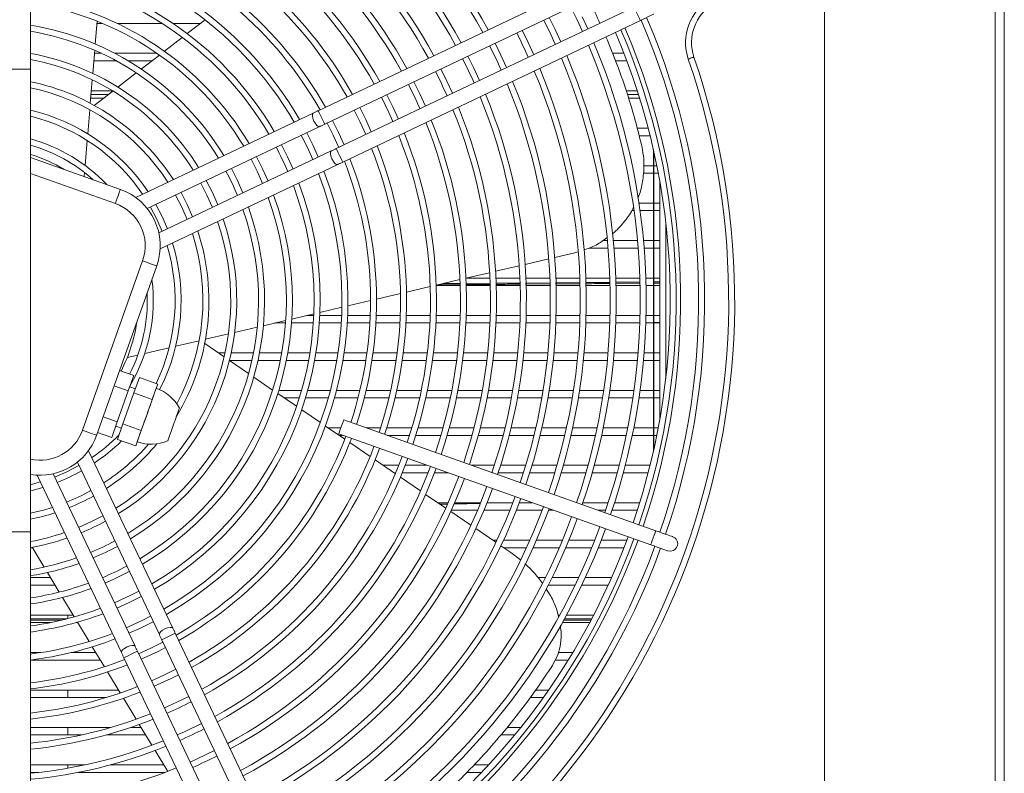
# Model space of a CAD drawing. Header units: millimetres. Extents: x -96593 to 66336, y -23969 to 7139.
# Tile 545 of 656: x -14062 to -14034, y -496 to -475. Entities that reach past the tile are written whole.
import ezdxf

# ---------------------------------------------------------------- set-up
doc = ezdxf.new("R2010")
doc.units = ezdxf.units.MM
doc.layers.add('mm_punktwstawienia', color=1, linetype='Continuous', lineweight=50)

# ---------------------------------------------------------------- blocks, each defined once
blk = doc.blocks.new('W_Z_TYLU')
at = {"color": 7, "linetype": 'Continuous', "lineweight": 13}
for p, q in [((348.088, 502.151), (348.088, 451.551)), ((348.088, 451.551), (348.088, 502.151)), ((348.388, 451.551), (348.388, 502.151)), ((315.888, 497.935), (315.888, 484.568)), ((342.388, 457.358), (342.388, 494.839)), ((335.427, 487.911), (325.494, 483.186)), ((325.708, 482.734), (335.642, 487.459)), ((336.029, 486.646), (326.095, 481.922)), ((334.49, 485.914), (334.3, 486.323)), ((318.053, 485.411), (318.117, 486.172)), ((318.288, 486.101), (318.111, 486.101)), ((320.278, 486.101), (318.777, 486.101)), ((321.561, 486.101), (320.643, 486.101)), ((321.715, 486.22), (321.12, 485.76)), ((326.31, 481.47), (336.243, 486.195)), ((333.397, 485.893), (333.2, 486.298)), ((332.494, 485.464), (332.296, 485.868)), ((333.586, 485.485), (333.397, 485.893)), ((320.956, 485.633), (320.357, 485.17)), ((331.591, 485.034), (331.393, 485.438)), ((332.683, 485.055), (332.494, 485.464)), ((317.97, 484.431), (318.035, 485.201)), ((318.026, 485.101), (318.254, 485.101)), ((318.704, 485.101), (320.107, 485.101)), ((320.191, 485.043), (319.587, 484.576)), ((330.688, 484.605), (330.49, 485.009)), ((331.78, 484.626), (331.591, 485.034)), ((335.314, 485.101), (335.697, 485.101)), ((318.748, 484.851), (318.005, 484.851)), ((319.944, 484.851), (319.151, 484.851)), ((335.792, 484.851), (335.415, 484.851)), ((315.888, 484.568), (312.888, 484.568)), ((315.888, 484.568), (315.888, 469.135)), ((319.42, 484.446), (318.809, 483.974)), ((329.785, 484.175), (329.586, 484.579)), ((330.876, 484.196), (330.688, 484.605)), ((317.886, 483.435), (317.952, 484.218)), ((328.882, 483.746), (328.683, 484.149)), ((329.973, 483.766), (329.785, 484.175)), ((317.911, 483.73), (318.494, 483.73)), ((317.921, 483.851), (318.626, 483.851)), ((318.64, 483.843), (318.019, 483.363)), ((327.979, 483.316), (327.78, 483.72)), ((329.07, 483.337), (328.882, 483.746)), ((335.767, 483.851), (336.14, 483.851)), ((335.809, 483.73), (336.178, 483.73)), ((318.327, 483.601), (317.9, 483.601)), ((336.218, 483.601), (335.85, 483.601)), ((317.8, 482.417), (317.867, 483.218)), ((325.325, 483.106), (319.4, 480.288)), ((327.076, 482.887), (326.876, 483.29)), ((328.166, 482.907), (327.979, 483.316)), ((326.173, 482.457), (325.973, 482.86)), ((327.263, 482.477), (327.076, 482.887)), ((319.786, 479.917), (325.54, 482.654)), ((325.309, 482.046), (325.109, 482.449)), ((326.359, 482.047), (326.173, 482.457)), ((336.137, 482.601), (336.503, 482.601)), ((317.71, 481.359), (317.781, 482.193)), ((324.472, 481.648), (324.27, 482.05)), ((325.495, 481.636), (325.309, 482.046)), ((336.566, 482.351), (336.201, 482.351)), ((325.926, 481.841), (320.172, 479.104)), ((336.676, 471.813), (336.676, 481.89)), ((336.688, 471.867), (336.688, 481.836)), ((315.888, 481.625), (318.889, 480.558)), ((320.217, 478.572), (326.141, 481.39)), ((323.634, 481.249), (323.432, 481.651)), ((324.657, 481.238), (324.472, 481.648)), ((318.721, 480.087), (315.888, 481.094)), ((317.679, 480.988), (317.691, 481.124)), ((322.796, 480.851), (322.593, 481.253)), ((323.818, 480.839), (323.634, 481.249)), ((336.676, 481.101), (336.341, 481.101)), ((336.36, 481.351), (336.676, 481.351)), ((336.688, 481.351), (336.791, 481.351)), ((336.839, 481.101), (336.688, 481.101)), ((321.958, 480.452), (321.754, 480.854)), ((322.979, 480.44), (322.796, 480.851)), ((336.888, 480.838), (336.888, 472.865)), ((321.12, 480.054), (320.915, 480.454)), ((322.141, 480.041), (321.958, 480.452)), ((336.197, 480.101), (336.676, 480.101)), ((336.688, 480.101), (336.888, 480.101)), ((320.283, 479.655), (320.075, 480.055)), ((321.301, 479.642), (321.12, 480.054)), ((336.031, 479.851), (335.956, 479.851)), ((336.676, 479.851), (336.233, 479.851)), ((336.888, 479.851), (336.688, 479.851)), ((320.462, 479.242), (320.283, 479.655)), ((337.088, 479.469), (337.088, 474.234)), ((334.996, 478.851), (335.142, 478.851)), ((335.343, 478.851), (336.146, 478.851)), ((336.347, 478.851), (336.676, 478.851)), ((336.688, 478.851), (336.888, 478.851)), ((333.384, 478.287), (334.055, 478.444)), ((334.055, 478.444), (334.157, 478.476)), ((335.165, 478.601), (334.532, 478.601)), ((336.168, 478.601), (335.365, 478.601)), ((336.676, 478.601), (336.369, 478.601)), ((336.888, 478.601), (336.688, 478.601)), ((317.624, 472.518), (319.633, 478.172)), ((332.398, 478.056), (333.187, 478.241)), ((320.104, 478.004), (318.095, 472.351)), ((330.421, 477.593), (331.213, 477.779)), ((331.41, 477.825), (332.201, 478.01)), ((329.43, 477.361), (330.223, 477.547)), ((330.456, 477.601), (331.221, 477.601)), ((331.422, 477.601), (332.222, 477.601)), ((332.413, 477.435), (333.216, 477.442)), ((332.423, 477.601), (333.223, 477.601)), ((333.411, 477.443), (334.214, 477.45)), ((333.423, 477.601), (334.224, 477.601)), ((334.424, 477.601), (335.225, 477.601)), ((335.425, 477.601), (336.225, 477.601)), ((335.426, 477.459), (336.212, 477.467)), ((336.425, 477.601), (336.676, 477.601)), ((336.688, 477.601), (336.888, 477.601)), ((336.688, 477.471), (336.888, 477.473)), ((328.435, 477.129), (329.231, 477.315)), ((330.23, 477.351), (329.43, 477.351)), ((330.218, 477.381), (329.497, 477.377)), ((329.67, 477.418), (330.215, 477.421)), ((331.229, 477.387), (330.421, 477.383)), ((330.422, 477.422), (331.226, 477.427)), ((331.231, 477.351), (330.43, 477.351)), ((332.231, 477.351), (331.431, 477.351)), ((333.217, 477.402), (332.414, 477.396)), ((333.232, 477.351), (332.431, 477.351)), ((334.214, 477.41), (333.413, 477.404)), ((334.232, 477.351), (333.432, 477.351)), ((335.232, 477.351), (334.432, 477.351)), ((336.213, 477.427), (335.426, 477.42)), ((336.232, 477.351), (335.432, 477.351)), ((336.676, 477.351), (336.432, 477.351)), ((336.888, 477.433), (336.688, 477.431)), ((336.888, 477.351), (336.688, 477.351)), ((326.481, 476.671), (327.238, 476.848)), ((327.438, 476.895), (328.236, 477.082)), ((325.547, 476.453), (326.28, 476.624)), ((323.661, 476.011), (324.404, 476.185)), ((324.608, 476.233), (325.345, 476.405)), ((325.115, 476.351), (325.343, 476.351)), ((325.543, 476.351), (326.271, 476.351)), ((326.472, 476.351), (327.228, 476.351)), ((327.429, 476.351), (328.229, 476.351)), ((328.429, 476.351), (329.23, 476.351)), ((329.43, 476.351), (330.23, 476.351)), ((330.43, 476.351), (331.231, 476.351)), ((331.431, 476.351), (332.231, 476.351)), ((332.431, 476.351), (333.232, 476.351)), ((333.432, 476.351), (334.232, 476.351)), ((334.432, 476.351), (335.232, 476.351)), ((335.432, 476.351), (336.232, 476.351)), ((336.432, 476.351), (336.676, 476.351)), ((336.688, 476.351), (336.888, 476.351)), ((322.703, 475.787), (323.455, 475.963)), ((324.398, 476.101), (324.047, 476.101)), ((325.328, 476.101), (324.599, 476.101)), ((326.258, 476.101), (325.529, 476.101)), ((327.216, 476.101), (326.459, 476.101)), ((328.218, 476.101), (327.417, 476.101)), ((329.219, 476.101), (328.418, 476.101)), ((330.22, 476.101), (329.419, 476.101)), ((331.221, 476.101), (330.421, 476.101)), ((332.222, 476.101), (331.422, 476.101)), ((333.223, 476.101), (332.423, 476.101)), ((334.224, 476.101), (333.423, 476.101)), ((335.225, 476.101), (334.424, 476.101)), ((336.225, 476.101), (335.425, 476.101)), ((336.676, 476.101), (336.425, 476.101)), ((336.688, 476.114), (336.888, 476.119)), ((336.888, 476.101), (336.688, 476.101)), ((320.735, 475.326), (321.518, 475.51)), ((321.73, 475.559), (322.495, 475.738)), ((319.702, 475.084), (320.516, 475.275)), ((322.351, 474.968), (321.703, 475.411)), ((319.119, 474.948), (319.472, 475.031)), ((322.156, 475.101), (322.382, 475.101)), ((323.166, 474.412), (322.528, 474.848)), ((323.276, 474.851), (322.529, 474.851)), ((322.586, 475.101), (323.329, 475.101)), ((324.225, 474.851), (323.481, 474.851)), ((323.533, 475.101), (324.273, 475.101)), ((325.17, 474.851), (324.429, 474.851)), ((324.476, 475.101), (325.214, 475.101)), ((326.113, 474.851), (325.374, 474.851)), ((325.416, 475.101), (326.152, 475.101)), ((327.082, 474.851), (326.315, 474.851)), ((326.355, 475.101), (327.118, 475.101)), ((328.093, 474.851), (327.284, 474.851)), ((327.32, 475.101), (328.127, 475.101)), ((329.103, 474.851), (328.295, 474.851)), ((328.329, 475.101), (329.135, 475.101)), ((330.111, 474.851), (329.305, 474.851)), ((329.336, 475.101), (330.141, 475.101)), ((331.119, 474.851), (330.313, 474.851)), ((330.342, 475.101), (331.147, 475.101)), ((332.126, 474.851), (331.32, 474.851)), ((331.348, 475.101), (332.152, 475.101)), ((333.132, 474.851), (332.327, 474.851)), ((332.353, 475.101), (333.157, 475.101)), ((334.137, 474.851), (333.333, 474.851)), ((333.358, 475.101), (334.161, 475.101)), ((335.142, 474.851), (334.338, 474.851)), ((334.362, 475.101), (335.165, 475.101)), ((336.146, 474.851), (335.343, 474.851)), ((335.365, 475.101), (336.168, 475.101)), ((336.676, 474.851), (336.347, 474.851)), ((336.369, 475.101), (336.676, 475.101)), ((336.688, 475.101), (336.888, 475.101)), ((336.888, 474.851), (336.688, 474.851)), ((319.335, 474.347), (318.864, 474.515)), ((319.335, 474.347), (319.151, 473.831)), ((319.523, 474.281), (319.34, 473.764)), ((320.135, 474.063), (319.523, 474.281)), ((323.971, 473.863), (323.34, 474.294)), ((319.151, 473.831), (318.68, 473.998)), ((319.151, 473.831), (318.784, 472.797)), ((319.39, 473.906), (319.202, 473.973)), ((320.135, 474.063), (320.044, 473.804)), ((320.087, 473.924), (320.135, 474.063)), ((324.177, 473.851), (324.936, 473.851)), ((325.144, 473.851), (325.897, 473.851)), ((326.104, 473.851), (326.883, 473.851)), ((327.089, 473.851), (327.909, 473.851)), ((328.114, 473.851), (328.932, 473.851)), ((329.136, 473.851), (329.952, 473.851)), ((330.155, 473.851), (330.969, 473.851)), ((331.172, 473.851), (331.984, 473.851)), ((332.187, 473.851), (332.998, 473.851)), ((333.2, 473.851), (334.01, 473.851)), ((334.212, 473.851), (335.021, 473.851)), ((335.223, 473.851), (336.031, 473.851)), ((336.233, 473.851), (336.676, 473.851)), ((336.688, 473.851), (336.888, 473.851)), ((319.34, 473.764), (318.972, 472.73)), ((319.951, 473.546), (319.34, 473.764)), ((320.044, 473.804), (319.951, 473.546)), ((324.77, 473.319), (324.144, 473.745)), ((324.861, 473.601), (324.355, 473.601)), ((325.829, 473.601), (325.071, 473.601)), ((326.82, 473.601), (326.037, 473.601)), ((327.851, 473.601), (327.027, 473.601)), ((328.878, 473.601), (328.057, 473.601)), ((329.901, 473.601), (329.083, 473.601)), ((330.922, 473.601), (330.106, 473.601)), ((331.94, 473.601), (331.126, 473.601)), ((332.956, 473.601), (332.143, 473.601)), ((333.97, 473.601), (333.159, 473.601)), ((334.983, 473.601), (334.173, 473.601)), ((335.995, 473.601), (335.186, 473.601)), ((336.676, 473.601), (336.197, 473.601)), ((336.888, 473.601), (336.688, 473.601)), ((325.563, 472.778), (324.941, 473.202)), ((318.784, 472.797), (318.313, 472.964)), ((319.769, 473.029), (319.584, 472.513)), ((336.756, 469.168), (326.344, 472.868)), ((318.784, 472.797), (318.6, 472.28)), ((318.733, 472.654), (318.922, 472.587)), ((318.972, 472.73), (318.789, 472.213)), ((319.584, 472.513), (318.972, 472.73)), ((319.584, 472.513), (319.493, 472.254)), ((326.376, 472.223), (325.733, 472.662)), ((325.821, 472.601), (326.249, 472.601)), ((327.095, 472.601), (327.57, 472.601)), ((327.78, 472.601), (328.617, 472.601)), ((328.826, 472.601), (329.658, 472.601)), ((329.865, 472.601), (330.693, 472.601)), ((330.9, 472.601), (331.725, 472.601)), ((331.931, 472.601), (332.753, 472.601)), ((332.958, 472.601), (333.778, 472.601)), ((333.983, 472.601), (334.8, 472.601)), ((335.005, 472.601), (335.821, 472.601)), ((336.025, 472.601), (336.676, 472.601)), ((336.688, 472.601), (336.839, 472.601)), ((318.6, 472.28), (318.129, 472.448)), ((319.4, 471.996), (318.789, 472.213)), ((319.493, 472.254), (319.4, 471.996)), ((326.177, 472.397), (336.589, 468.697)), ((326.305, 472.351), (326.188, 472.351)), ((328.54, 472.351), (327.798, 472.351)), ((329.586, 472.351), (328.75, 472.351)), ((330.626, 472.351), (329.794, 472.351)), ((331.662, 472.351), (330.834, 472.351)), ((332.693, 472.351), (331.868, 472.351)), ((333.721, 472.351), (332.899, 472.351)), ((334.747, 472.351), (333.927, 472.351)), ((335.77, 472.351), (334.952, 472.351)), ((336.676, 472.351), (335.974, 472.351)), ((336.791, 472.351), (336.688, 472.351)), ((319.4, 471.996), (319.45, 472.134)), ((327.223, 471.646), (326.545, 472.107)), ((320.642, 465.914), (317.824, 471.839)), ((328.066, 471.07), (327.392, 471.53)), ((317.454, 471.454), (320.19, 465.699)), ((327.654, 471.351), (328.182, 471.351)), ((328.397, 471.351), (329.119, 471.351)), ((330.612, 471.351), (331.37, 471.351)), ((331.58, 471.351), (332.418, 471.351)), ((332.627, 471.351), (333.461, 471.351)), ((333.669, 471.351), (334.5, 471.351)), ((334.707, 471.351), (335.535, 471.351)), ((335.741, 471.351), (336.566, 471.351)), ((316.108, 471.023), (318.926, 465.098)), ((319.378, 465.313), (316.641, 471.067)), ((328.08, 471.101), (328.02, 471.101)), ((328.908, 470.496), (328.235, 470.955)), ((329.158, 471.101), (328.296, 471.101)), ((329.823, 471.101), (329.373, 471.101)), ((332.34, 471.101), (331.498, 471.101)), ((333.387, 471.101), (332.55, 471.101)), ((334.43, 471.101), (333.596, 471.101)), ((335.468, 471.101), (334.638, 471.101)), ((336.503, 471.101), (335.675, 471.101)), ((316.217, 470.794), (315.888, 470.704)), ((329.748, 469.923), (329.076, 470.381)), ((329.486, 470.101), (329.827, 470.101)), ((329.556, 470.054), (329.8, 470.058)), ((330.045, 470.101), (330.913, 470.101)), ((331.117, 470.084), (331.884, 470.101)), ((331.129, 470.101), (331.988, 470.101)), ((332.202, 470.101), (332.637, 470.101)), ((334.327, 470.101), (335.169, 470.101)), ((335.38, 470.101), (336.218, 470.101)), ((330.586, 469.351), (329.916, 469.809)), ((330.808, 469.851), (329.935, 469.851)), ((331.89, 469.851), (331.026, 469.851)), ((332.963, 469.851), (332.105, 469.851)), ((333.34, 469.851), (333.177, 469.851)), ((335.087, 469.851), (334.834, 469.851)), ((336.14, 469.851), (335.298, 469.851)), ((331.423, 468.781), (330.754, 469.237)), ((312.888, 469.135), (315.888, 469.135)), ((315.888, 469.135), (315.888, 455.768)), ((315.953, 468.601), (315.888, 468.601)), ((315.945, 468.614), (316.345, 467.953)), ((331.319, 468.851), (331.456, 468.851)), ((331.919, 468.442), (331.59, 468.666)), ((331.677, 468.851), (332.555, 468.851)), ((332.443, 468.601), (331.685, 468.601)), ((333.537, 468.601), (332.662, 468.601)), ((332.773, 468.851), (333.642, 468.851)), ((334.621, 468.601), (333.754, 468.601)), ((333.859, 468.851), (334.721, 468.851)), ((335.697, 468.601), (334.837, 468.601)), ((334.936, 468.851), (335.792, 468.851)), ((332.244, 468.191), (331.919, 468.442)), ((315.888, 467.601), (316.558, 467.601)), ((316.454, 467.773), (316.849, 467.119)), ((332.827, 467.601), (333.074, 467.601)), ((333.297, 467.601), (334.184, 467.601)), ((334.404, 467.601), (335.282, 467.601)), ((316.709, 467.351), (315.888, 467.351)), ((334.065, 467.351), (333.173, 467.351)), ((335.17, 467.351), (334.287, 467.351)), ((316.957, 466.941), (317.349, 466.293)), ((315.888, 466.351), (317.314, 466.351)), ((317.138, 466.351), (317.138, 466.236)), ((333.498, 466.351), (333.55, 466.351)), ((333.778, 466.351), (334.683, 466.351)), ((315.888, 466.222), (317.086, 466.222)), ((316.91, 466.179), (315.888, 466.179)), ((316.555, 466.101), (315.888, 466.101)), ((317.465, 466.101), (317.409, 466.101)), ((317.457, 466.115), (317.846, 465.471)), ((334.552, 466.101), (333.64, 466.101)), ((334.593, 466.179), (333.683, 466.179)), ((333.707, 466.222), (334.615, 466.222)), ((325.447, 455.812), (320.722, 465.746)), ((317.953, 465.295), (318.356, 464.629)), ((320.271, 465.531), (324.995, 455.597)), ((315.888, 465.101), (316.234, 465.101)), ((317.252, 465.101), (318.07, 465.101)), ((324.183, 455.211), (319.458, 465.144)), ((333.501, 465.101), (333.986, 465.101)), ((318.221, 464.851), (315.893, 464.851)), ((319.006, 464.93), (323.731, 454.996)), ((333.834, 464.851), (333.399, 464.851)), ((318.462, 464.453), (318.886, 463.752)), ((315.888, 463.851), (318.826, 463.851)), ((317.138, 463.851), (317.138, 463.601)), ((332.751, 463.851), (333.18, 463.851)), ((318.421, 463.601), (315.888, 463.601)), ((318.992, 463.577), (319.415, 462.878)), ((333.004, 463.601), (332.566, 463.601)), ((319.521, 462.703), (319.943, 462.006)), ((315.888, 462.601), (318.568, 462.601)), ((317.595, 462.351), (315.888, 462.351)), ((317.138, 462.601), (317.138, 462.351)), ((319.734, 462.351), (318.421, 462.351)), ((319.23, 462.601), (319.582, 462.601)), ((332.048, 462.351), (331.59, 462.351)), ((331.793, 462.601), (332.25, 462.601)), ((320.048, 461.832), (320.469, 461.137)), ((315.888, 461.351), (317.702, 461.351)), ((317.138, 461.351), (317.138, 461.242)), ((318.555, 461.351), (320.339, 461.351)), ((330.692, 461.351), (331.177, 461.351)), ((316.169, 461.101), (315.888, 461.101)), ((320.377, 461.101), (317.478, 461.101)), ((330.943, 461.101), (330.447, 461.101))]:
    blk.add_line(p, q, dxfattribs=at)
at = {"color": 7, "linetype": 'Continuous', "lineweight": 13, "flags": 128}
for points in [[(333.922, 486.641), (334.12, 486.237), (334.309, 485.829)], [(336.029, 486.646), (336.037, 486.629), (336.06, 486.58), (336.095, 486.507), (336.136, 486.421), (336.177, 486.334), (336.212, 486.261), (336.235, 486.212), (336.243, 486.195)], [(336.243, 486.195), (336.331, 486.237), (336.416, 486.277), (336.494, 486.314), (336.563, 486.347), (336.619, 486.374), (336.66, 486.393), (336.686, 486.406), (336.695, 486.41)], [(338.031, 484.975), (338.028, 484.973), (338.017, 484.97), (337.999, 484.964), (337.976, 484.956), (337.947, 484.946), (337.914, 484.935), (337.879, 484.922), (337.842, 484.91)], [(325.54, 482.654), (325.499, 482.656), (325.449, 482.692), (325.396, 482.757), (325.348, 482.84), (325.314, 482.929), (325.297, 483.011), (325.301, 483.073), (325.325, 483.106), (325.325, 483.106)], [(325.494, 483.186), (325.472, 483.176), (325.451, 483.165), (325.429, 483.155), (325.408, 483.145), (325.387, 483.135), (325.366, 483.125), (325.345, 483.115), (325.325, 483.106)], [(325.708, 482.734), (325.7, 482.752), (325.677, 482.801), (325.642, 482.874), (325.601, 482.96), (325.56, 483.047), (325.525, 483.12), (325.502, 483.169), (325.494, 483.186), (325.494, 483.186)], [(326.695, 483.204), (326.895, 482.801), (327.082, 482.391)], [(325.54, 482.654), (325.56, 482.664), (325.581, 482.674), (325.601, 482.684), (325.623, 482.694), (325.644, 482.704), (325.665, 482.714), (325.687, 482.724), (325.708, 482.734)], [(325.792, 482.774), (325.992, 482.371), (326.179, 481.961)], [(325.926, 481.841), (325.902, 481.809), (325.898, 481.747), (325.915, 481.665), (325.95, 481.576), (325.997, 481.492), (326.05, 481.428), (326.101, 481.392), (326.141, 481.39)], [(326.095, 481.922), (326.073, 481.911), (326.052, 481.901), (326.03, 481.891), (326.009, 481.881), (325.988, 481.871), (325.967, 481.861), (325.947, 481.851), (325.926, 481.841)], [(326.095, 481.922), (326.103, 481.904), (326.126, 481.856), (326.161, 481.782), (326.202, 481.696), (326.243, 481.609), (326.278, 481.536), (326.302, 481.487), (326.31, 481.47), (326.31, 481.47)], [(323.251, 481.565), (323.453, 481.163), (323.637, 480.753)], [(326.141, 481.39), (326.161, 481.4), (326.182, 481.409), (326.203, 481.419), (326.224, 481.429), (326.245, 481.439), (326.267, 481.45), (326.288, 481.46), (326.31, 481.47)], [(321.573, 480.767), (321.778, 480.366), (321.96, 479.955)], [(318.889, 480.558), (318.886, 480.549), (318.876, 480.523), (318.861, 480.479), (318.84, 480.42), (318.814, 480.349), (318.785, 480.268), (318.754, 480.179), (318.721, 480.087)], [(320.734, 480.368), (320.94, 479.968), (321.121, 479.556)], [(319.894, 479.969), (320.102, 479.569), (320.281, 479.156)], [(319.633, 478.172), (319.724, 478.139), (319.813, 478.108), (319.894, 478.079), (319.966, 478.053), (320.024, 478.032), (320.068, 478.017), (320.095, 478.007), (320.104, 478.004)], [(320.087, 473.924), (320.084, 473.917), (320.076, 473.894), (320.062, 473.856), (320.044, 473.804)], [(320.044, 473.804), (320.021, 473.739), (319.993, 473.662), (319.962, 473.574), (319.928, 473.477), (319.89, 473.372), (319.851, 473.261), (319.81, 473.146), (319.769, 473.029)], [(320.857, 473.256), (320.851, 473.239), (320.833, 473.189), (320.805, 473.108), (320.767, 473.003), (320.724, 472.88), (320.676, 472.745), (320.627, 472.609), (320.581, 472.479), (320.54, 472.364), (320.507, 472.27), (320.484, 472.204), (320.472, 472.17), (320.47, 472.166)], [(319.769, 473.029), (319.727, 472.912), (319.686, 472.798), (319.647, 472.687), (319.61, 472.582), (319.575, 472.484), (319.544, 472.396), (319.516, 472.319), (319.493, 472.254)], [(326.201, 472.466), (326.228, 472.542), (326.26, 472.633), (326.293, 472.723), (326.32, 472.799), (326.338, 472.85), (326.344, 472.868)], [(317.624, 472.518), (317.715, 472.485), (317.804, 472.454), (317.885, 472.425), (317.957, 472.4), (318.015, 472.379), (318.059, 472.363), (318.086, 472.354), (318.095, 472.351)], [(319.493, 472.254), (319.475, 472.202), (319.461, 472.165), (319.453, 472.142), (319.45, 472.134)], [(326.177, 472.397), (326.183, 472.415), (326.201, 472.466)], [(317.505, 471.345), (317.106, 471.137), (316.692, 470.958)], [(315.888, 470.498), (315.944, 470.512), (316.304, 470.611)], [(316.619, 469.948), (316.319, 469.858), (315.888, 469.753)], [(318.304, 469.666), (317.903, 469.462), (317.491, 469.28)], [(336.613, 468.766), (336.641, 468.843), (336.673, 468.933), (336.705, 469.023), (336.732, 469.099), (336.75, 469.15), (336.756, 469.168)], [(337.322, 468.967), (337.311, 468.971), (337.279, 468.983), (337.226, 469.001), (337.156, 469.026), (337.07, 469.057), (336.973, 469.091), (336.867, 469.129), (336.756, 469.168)], [(336.589, 468.697), (336.595, 468.715), (336.613, 468.766)], [(336.589, 468.697), (336.699, 468.658), (336.805, 468.62), (336.903, 468.586), (336.989, 468.555), (337.059, 468.53), (337.111, 468.512), (337.143, 468.5), (337.154, 468.496)], [(337.154, 468.496), (337.251, 468.482), (337.345, 468.506)], [(318.375, 467.421), (318.649, 467.542), (319.188, 467.808)], [(319.501, 467.15), (319.238, 467.016), (318.688, 466.763)], [(318.774, 466.583), (319.184, 466.768), (319.587, 466.969)], [(319.899, 466.311), (319.643, 466.181), (319.087, 465.925)], [(319.173, 465.744), (319.583, 465.93), (319.985, 466.131)], [(320.19, 465.699), (320.192, 465.74), (320.228, 465.79), (320.293, 465.844), (320.376, 465.891), (320.466, 465.926), (320.548, 465.942), (320.609, 465.938), (320.642, 465.914)], [(320.19, 465.699), (320.2, 465.679), (320.21, 465.659), (320.22, 465.638), (320.23, 465.617), (320.24, 465.595), (320.25, 465.574), (320.26, 465.552), (320.271, 465.531)], [(320.271, 465.531), (320.288, 465.539), (320.337, 465.562), (320.41, 465.597), (320.496, 465.638), (320.583, 465.679), (320.656, 465.714), (320.705, 465.737), (320.722, 465.746), (320.722, 465.746)], [(320.722, 465.746), (320.712, 465.767), (320.702, 465.789), (320.691, 465.81), (320.681, 465.831), (320.671, 465.853), (320.661, 465.873), (320.652, 465.894), (320.642, 465.914)], [(319.378, 465.313), (319.345, 465.337), (319.283, 465.341), (319.201, 465.324), (319.112, 465.29), (319.029, 465.242), (318.964, 465.189), (318.928, 465.138), (318.926, 465.098)], [(319.458, 465.144), (319.448, 465.166), (319.437, 465.187), (319.427, 465.209), (319.417, 465.23), (319.407, 465.251), (319.397, 465.272), (319.387, 465.293), (319.378, 465.313)], [(320.31, 465.447), (319.907, 465.247), (319.498, 465.061)], [(318.926, 465.098), (318.936, 465.078), (318.946, 465.057), (318.956, 465.036), (318.966, 465.015), (318.976, 464.994), (318.986, 464.973), (318.996, 464.951), (319.006, 464.93)], [(319.458, 465.144), (319.441, 465.136), (319.392, 465.113), (319.319, 465.078), (319.232, 465.037), (319.146, 464.996), (319.073, 464.961), (319.024, 464.938), (319.006, 464.93)], [(319.584, 464.88), (320.146, 465.14), (320.396, 465.267)], [(320.74, 464.544), (320.337, 464.344), (319.927, 464.157)], [(320.013, 463.976), (320.582, 464.24), (320.826, 464.363)], [(321.17, 463.64), (320.603, 463.364), (320.357, 463.254)], [(321.6, 462.737), (321.026, 462.458), (320.787, 462.35)], [(322.029, 461.833), (321.451, 461.553), (321.217, 461.447)]]:
    blk.add_lwpolyline(points, dxfattribs=at)
at = {"color": 7, "linetype": 'Continuous', "lineweight": 13}
for centre, radius, start, end in [((314.388, 476.851), 18.85, 28.3265, 69.6779), ((314.388, 476.851), 19.05, 28.2962, 69.6858), ((314.388, 476.851), 17.85, 28.4885, 69.6353), ((314.388, 476.851), 18.05, 28.4546, 69.6442), ((314.388, 476.851), 16.85, 28.6697, 69.5877), ((314.388, 476.851), 17.05, 28.6318, 69.5976), ((314.388, 476.851), 15.85, 28.8739, 69.534), ((314.388, 476.851), 16.05, 28.831, 69.5453), ((314.388, 476.851), 15.05, 29.0567, 69.486), ((314.388, 476.851), 14.85, 29.1056, 69.4732), ((314.388, 476.851), 14.05, 29.3147, 69.4182), ((314.388, 476.851), 13.85, 29.3708, 69.47), ((314.388, 476.851), 13.05, 29.6123, 69.3401), ((314.388, 476.851), 12.094, 29.943, 82.8754), ((314.388, 476.851), 11.894, 30.0189, 82.755), ((314.388, 476.851), 12.85, 29.6774, 69.323), ((314.388, 476.851), 11.166, 30.3182, 82.28), ((314.388, 476.851), 10.966, 30.4074, 82.1383), ((314.388, 476.851), 10.239, 30.7616, 81.5756), ((314.388, 476.851), 10.039, 30.868, 81.4065), ((339.45, 485.462), 1.7, 120.3307, 198.9613), ((339.45, 485.462), 1.5, 120.3307, 198.9613), ((314.388, 476.851), 9.311, 31.2939, 80.7292), ((314.388, 476.851), 20.85, 24.2011, 26.6744), ((314.388, 476.851), 23.8, 341.0396, 23.1501), ((314.388, 476.851), 24, 341.0346, 23.1692), ((314.388, 476.851), 9.111, 31.4229, 80.5238), ((314.388, 476.851), 19.85, 24.1388, 26.7367), ((314.388, 476.851), 22.85, 341.0646, 23.055), ((314.388, 476.851), 23.05, 341.0592, 23.0757), ((314.388, 476.851), 23.2, 341.0552, 23.0909), ((314.388, 476.851), 18.85, 24.0698, 26.8057), ((314.388, 476.851), 21.85, 341.0933, 22.9459), ((314.388, 476.851), 22.05, 341.0874, 22.9685), ((314.388, 476.851), 8.383, 31.9446, 79.6926), ((314.388, 476.851), 21.05, 341.1182, 22.8511), ((314.388, 476.851), 8.183, 32.1044, 79.4378), ((314.388, 476.851), 24.8, 301.9142, 18.9613), ((314.388, 476.851), 25, 301.9142, 18.9613), ((314.388, 476.851), 17.85, 23.9932, 26.8823), ((314.388, 476.851), 20.85, 341.111, 22.8263), ((314.388, 476.851), 16.85, 23.9074, 26.9681), ((314.388, 476.851), 19.85, 341.1594, 22.6946), ((314.388, 476.851), 20.05, 341.1522, 22.722), ((314.388, 476.851), 7.455, 32.7585, 78.3931), ((314.388, 476.851), 15.85, 23.8109, 27.0646), ((314.388, 476.851), 18.85, 341.1976, 22.549), ((314.388, 476.851), 19.05, 341.1897, 22.5793), ((314.388, 476.851), 7.255, 32.9614, 78.0686), ((314.388, 476.851), 18.05, 341.2313, 22.4208), ((314.388, 476.851), 14.85, 23.7013, 27.1742), ((314.388, 476.851), 17.85, 341.2087, 22.387), ((314.388, 476.851), 6.528, 33.8059, 76.7153), ((314.388, 476.851), 16.85, 341.2878, 22.2058), ((314.388, 476.851), 17.05, 341.2779, 22.2437), ((314.388, 476.851), 6.328, 34.0724, 76.2874), ((314.388, 476.851), 15.85, 341.3415, 22.0016), ((314.388, 476.851), 16.05, 341.3302, 22.0445), ((314.388, 476.851), 15.05, 341.3895, 21.8188), ((314.388, 476.851), 5.6, 43.6722, 74.4632), ((314.388, 476.851), 5.4, 48.2461, 73.8724), ((314.388, 476.851), 11.894, 23.2695, 27.606), ((314.388, 476.851), 14.85, 341.4023, 21.7699), ((314.388, 476.851), 5.1, 59.0729, 72.7888), ((314.388, 476.851), 10.966, 23.086, 27.7895), ((314.388, 476.851), 13.85, 341.472, 21.5047), ((314.388, 476.851), 14.05, 341.4573, 21.5608), ((314.388, 476.851), 12.85, 341.5525, 21.1981), ((314.388, 476.851), 13.05, 341.5354, 21.2632), ((314.388, 476.851), 11.894, 300.0189, 20.8566), ((314.388, 476.851), 12.094, 299.943, 20.9325), ((314.388, 476.851), 9.111, 22.6067, 28.2688), ((314.388, 476.851), 11.166, 300.3182, 20.5573), ((318.219, 478.674), 2, 340.4377, 70.4377), ((314.388, 476.851), 10.966, 300.4074, 20.4681), ((318.219, 478.674), 1.5, 340.4377, 70.4377), ((314.388, 476.851), 10.039, 300.868, 20.0075), ((314.388, 476.851), 10.239, 300.7616, 20.1139), ((314.388, 476.851), 9.111, 301.4229, 19.4526), ((314.388, 476.851), 9.311, 301.2939, 19.5816), ((314.388, 476.851), 8.183, 302.1044, 18.7711), ((314.388, 476.851), 8.383, 301.9446, 18.9309), ((314.388, 476.851), 7.455, 328.717, 18.117), ((314.388, 476.851), 7.255, 331.5995, 17.9141), ((314.388, 476.851), 6.528, 332.9091, 17.0696), ((314.388, 476.851), 6.328, 334.0588, 16.8031), ((314.388, 476.851), 5.6, 329.5937, 7.2032), ((314.388, 476.851), 5.4, 332.9571, 2.6294), ((314.388, 476.851), 5.1, 332.5143, 351.8026), ((319.618, 472.605), 1.4, 27.7056, 70.4377), ((316.21, 473.02), 1.5, 257.5906, 340.4377), ((316.21, 473.02), 2, 260.7251, 340.4377), ((314.388, 476.851), 6.328, 304.0724, 314.7008), ((314.388, 476.851), 12.85, 299.6774, 339.323), ((314.388, 476.851), 13.05, 299.6123, 339.3401), ((314.388, 476.851), 6.528, 303.8059, 314.0915), ((314.388, 476.851), 7.255, 302.9614, 318.6269), ((314.388, 476.851), 7.455, 302.7585, 320.0632), ((319.919, 473.453), 1.4, 250.4377, 293.1699), ((314.388, 476.851), 13.85, 299.3708, 339.4035), ((314.388, 476.851), 14.05, 299.3147, 339.4182), ((314.388, 476.851), 14.85, 299.1056, 339.4732), ((314.388, 476.851), 15.05, 299.0567, 339.486), ((314.388, 476.851), 15.85, 298.8739, 339.534), ((314.388, 476.851), 16.05, 298.831, 339.5453), ((314.388, 476.851), 6.528, 291.4848, 299.3907), ((314.388, 476.851), 16.85, 298.6697, 339.5877), ((314.388, 476.851), 17.05, 298.6318, 339.5976), ((314.388, 476.851), 17.85, 298.4885, 339.6353), ((314.388, 476.851), 18.05, 298.4546, 339.6442), ((314.388, 476.851), 7.255, 291.8818, 298.9936), ((314.388, 476.851), 7.455, 291.9774, 298.8981), ((314.388, 476.851), 18.85, 298.3265, 339.6779), ((314.388, 476.851), 19.05, 298.2962, 339.6858), ((314.388, 476.851), 19.85, 298.1809, 339.7161), ((314.388, 476.851), 20.05, 298.1535, 339.7233), ((314.388, 476.851), 7.455, 281.6069, 288.117), ((314.388, 476.851), 20.85, 298.0492, 339.7507), ((314.388, 476.851), 21.05, 298.0244, 339.7573), ((314.388, 476.851), 8.383, 292.3607, 298.5148), ((314.388, 476.851), 21.85, 297.9296, 339.7822), ((314.388, 476.851), 22.05, 297.907, 339.7881), ((314.388, 476.851), 8.383, 280.2265, 288.9309), ((314.388, 476.851), 8.183, 280.5622, 288.7711), ((314.388, 476.851), 22.85, 297.8205, 339.8109), ((314.388, 476.851), 23.05, 297.7998, 339.8163), ((337.238, 468.732), 0.25, 295.4377, 70.4377), ((314.388, 476.851), 9.111, 292.6067, 298.2688), ((314.388, 476.851), 9.311, 292.6675, 298.208), ((314.388, 476.851), 23.2, 297.7846, 339.8203), ((314.388, 476.851), 23.8, 297.7254, 339.8359), ((314.388, 476.851), 24, 297.7063, 339.8409), ((314.388, 476.851), 9.111, 279.4762, 289.4526), ((314.388, 476.851), 9.311, 279.2708, 289.5816), ((314.388, 476.851), 10.039, 292.8624, 298.007), ((314.388, 476.851), 10.039, 278.5935, 290.0075), ((314.388, 476.851), 10.239, 278.4244, 290.1139), ((314.388, 476.851), 10.966, 277.8617, 290.4681), ((314.388, 476.851), 11.166, 277.72, 290.5573), ((314.388, 476.851), 11.894, 277.245, 290.8566), ((314.388, 476.851), 12.094, 277.1513, 290.9325), ((314.388, 476.851), 12.85, 276.7033, 291.1981), ((314.388, 476.851), 13.05, 276.6001, 291.2632), ((314.388, 476.851), 13.85, 276.2174, 291.5047), ((314.388, 476.851), 14.05, 276.1285, 291.5608), ((314.388, 476.851), 15.05, 293.7244, 297.1511), ((314.388, 476.851), 14.85, 275.7972, 291.7699), ((314.388, 476.851), 15.05, 275.7199, 291.8188), ((314.388, 476.851), 16.05, 293.8312, 297.0443), ((314.388, 476.851), 15.85, 275.4303, 292.0016), ((314.388, 476.851), 16.05, 275.3624, 292.0445), ((314.388, 476.851), 17.05, 293.9254, 296.9501), ((314.388, 476.851), 16.85, 275.1072, 292.2058)]:
    blk.add_arc(centre, radius, start, end, dxfattribs=at)
for points, knots in [([(334.892, 486.101), (334.79, 486.334), (334.667, 486.614), (334.53, 486.874), (334.506, 486.919)], [0, 0, 0, 0, 0.829037, 1, 1, 1, 1]), ([(336.28, 482.044), (336.212, 482.318), (336.076, 482.866), (335.805, 483.768), (335.485, 484.705), (335.219, 485.347), (335.094, 485.648)], [0, 0, 0, 0, 0.218746, 0.438339, 0.736828, 1, 1, 1, 1]), ([(336.158, 480.278), (336.167, 480.298), (336.248, 480.469), (336.323, 480.821), (336.372, 481.274), (336.352, 481.686), (336.304, 481.925), (336.28, 482.044)], [0, 0, 0, 0, 0.037685, 0.315706, 0.593705, 0.796849, 1, 1, 1, 1]), ([(335.313, 479.081), (335.318, 479.084), (335.46, 479.186), (335.686, 479.453), (335.918, 479.75), (336.001, 479.936), (336.015, 479.967)], [0, 0, 0, 0, 0.014744, 0.464333, 0.911355, 1, 1, 1, 1]), ([(334.36, 478.541), (334.406, 478.555), (334.601, 478.614), (334.86, 478.744), (335.05, 478.888), (335.116, 478.938)], [0, 0, 0, 0, 0.16881, 0.709223, 1, 1, 1, 1]), ([(334.417, 477.451), (334.671, 477.453), (334.937, 477.455), (335.202, 477.457), (335.213, 477.457)], [0, 0, 0, 0, 0.959956, 1, 1, 1, 1]), ([(331.418, 477.428), (331.548, 477.429), (331.816, 477.43), (332.083, 477.433), (332.221, 477.434)], [0, 0, 0, 0, 0.484763, 1, 1, 1, 1]), ([(332.221, 477.394), (332.085, 477.393), (331.818, 477.391), (331.55, 477.389), (331.418, 477.389)], [0, 0, 0, 0, 0.508482, 1, 1, 1, 1]), ([(335.213, 477.418), (335.204, 477.418), (334.94, 477.415), (334.675, 477.413), (334.419, 477.411)], [0, 0, 0, 0, 0.033999, 1, 1, 1, 1]), ([(319.951, 473.546), (319.932, 473.492), (319.872, 473.32), (319.81, 473.147), (319.769, 473.029)], [0, 0, 0, 0, 0.313708, 1, 1, 1, 1]), ([(330.022, 470.062), (330.147, 470.064), (330.439, 470.069), (330.73, 470.076), (330.896, 470.079)], [0, 0, 0, 0, 0.429579, 1, 1, 1, 1]), ([(332.968, 467.428), (332.876, 467.549), (332.703, 467.776), (332.49, 467.972), (332.391, 468.064)], [0, 0, 0, 0, 0.53413, 1, 1, 1, 1]), ([(333.513, 466.297), (333.491, 466.385), (333.433, 466.616), (333.291, 466.933), (333.149, 467.15), (333.097, 467.23)], [0, 0, 0, 0, 0.279725, 0.732306, 1, 1, 1, 1]), ([(333.307, 464.673), (333.363, 464.772), (333.476, 464.971), (333.575, 465.321), (333.615, 465.666), (333.584, 465.904), (333.572, 466.001)], [0, 0, 0, 0, 0.254568, 0.509137, 0.800352, 1, 1, 1, 1]), ([(326.091, 457.635), (326.331, 457.784), (326.81, 458.083), (327.585, 458.62), (328.409, 459.242), (329.27, 459.964), (330.083, 460.718), (330.844, 461.495), (331.545, 462.283), (332.189, 463.079), (332.783, 463.88), (333.132, 464.408), (333.307, 464.673)], [0, 0, 0, 0, 0.075987, 0.152268, 0.255956, 0.359649, 0.466079, 0.572516, 0.678323, 0.784138, 0.892066, 1, 1, 1, 1])]:
    blk.add_open_spline(points, degree=3, knots=knots, dxfattribs=at)
blk = doc.blocks.new('A$C2E197AD3')
at = {"color": 252, "lineweight": 13, "xscale": 0.8500000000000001, "yscale": 0.8500000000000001, "zscale": 0.8500000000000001}
blk.add_blockref('W_Z_TYLU', (1233.613, 1496.992), dxfattribs=at)

msp = doc.modelspace()

# ---------------------------------------------------------------- block references
at = {"layer": 'mm_punktwstawienia', "lineweight": 60}
msp.add_blockref('A$C2E197AD3', (-15563.326, -2384.805), dxfattribs=at)

doc.saveas('drawing.dxf')
